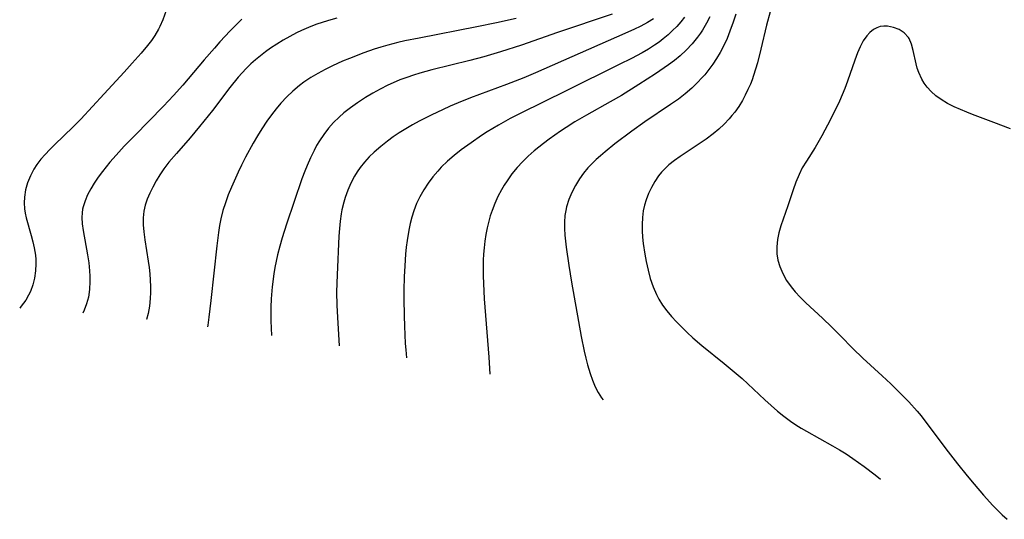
# Model space of a CAD drawing. Header units: metres. Extents: x 1073367 to 1082519, y 1569854 to 1574957.
# Tile 272 of 656: x 1076106 to 1076327, y 1572344 to 1572456. Entities that reach past the tile are written whole.
import ezdxf

# ---------------------------------------------------------------- set-up
doc = ezdxf.new("R2010")
doc.units = ezdxf.units.M
doc.layers.add('CGG_CurvaNivelLidar_v1', color=253, linetype='Continuous', lineweight=30)

msp = doc.modelspace()

# ---------------------------------------------------------------- linework, layer by layer
at = {"layer": 'CGG_CurvaNivelLidar_v1'}
for p, q in [((1076139.2424, 1572459.2779, 69.5), (1076138.085, 1572456.1559, 69.5)), ((1076138.085, 1572456.1559, 69.5), (1076137.4168, 1572454.6161, 69.5)), ((1076155.8019, 1572456.2754, 70), (1076154.4723, 1572454.9889, 70)), ((1076175.7363, 1572456.1633, 70.5), (1076174.0602, 1572455.6428, 70.5)), ((1076177.1289, 1572456.552, 70.5), (1076175.7363, 1572456.1633, 70.5)), ((1076217.323, 1572456.4435, 71), (1076212.9099, 1572455.4421, 71)), ((1076238.8406, 1572457.4261, 71.5), (1076226.6364, 1572453.2985, 71.5)), ((1076248.1231, 1572456.4066, 72), (1076246.7464, 1572455.5364, 72)), ((1076255.067, 1572456.7625, 72.5), (1076254.2477, 1572455.7011, 72.5)), ((1076260.7351, 1572456.814, 73), (1076260.0309, 1572455.433, 73)), ((1076266.5663, 1572457.4343, 73.5), (1076266.0159, 1572455.6566, 73.5)), ((1076274.2676, 1572457.9293, 74), (1076273.4537, 1572454.9845, 74)), ((1076137.1471, 1572454.0835, 69.5), (1076136.3044, 1572452.659, 69.5)), ((1076137.4168, 1572454.6161, 69.5), (1076137.1471, 1572454.0835, 69.5)), ((1076153.1807, 1572453.6567, 70), (1076150.8783, 1572451.1796, 70)), ((1076154.4723, 1572454.9889, 70), (1076153.1807, 1572453.6567, 70)), ((1076169.1585, 1572453.7524, 70.5), (1076168.0488, 1572453.2223, 70.5)), ((1076170.7662, 1572454.4431, 70.5), (1076169.1585, 1572453.7524, 70.5)), ((1076172.4021, 1572455.0705, 70.5), (1076170.7662, 1572454.4431, 70.5)), ((1076174.0602, 1572455.6428, 70.5), (1076172.4021, 1572455.0705, 70.5)), ((1076208.5335, 1572454.5515, 71), (1076195.6136, 1572452.0703, 71)), ((1076212.9099, 1572455.4421, 71), (1076208.5335, 1572454.5515, 71)), ((1076243.7259, 1572453.9803, 72), (1076239.8036, 1572452.2241, 72)), ((1076245.2637, 1572454.731, 72), (1076243.7259, 1572453.9803, 72)), ((1076246.7464, 1572455.5364, 72), (1076245.2637, 1572454.731, 72)), ((1076252.4144, 1572453.719, 72.5), (1076251.3967, 1572452.7752, 72.5)), ((1076253.36, 1572454.6878, 72.5), (1076252.4144, 1572453.719, 72.5)), ((1076254.2477, 1572455.7011, 72.5), (1076253.36, 1572454.6878, 72.5)), ((1076259.0817, 1572453.8022, 73), (1076258.6615, 1572453.1571, 73)), ((1076260.0309, 1572455.433, 73), (1076259.0817, 1572453.8022, 73)), ((1076265.2829, 1572453.6058, 73.5), (1076264.6161, 1572451.9747, 73.5)), ((1076266.0159, 1572455.6566, 73.5), (1076265.2829, 1572453.6058, 73.5)), ((1076273.4537, 1572454.9845, 74), (1076272.1993, 1572449.5776, 74)), ((1076297.4523, 1572453.9699, 74.5), (1076296.6617, 1572453.3416, 74.5)), ((1076298.2039, 1572454.3795, 74.5), (1076297.4523, 1572453.9699, 74.5)), ((1076298.9944, 1572454.6417, 74.5), (1076298.2039, 1572454.3795, 74.5)), ((1076299.81, 1572454.7503, 74.5), (1076298.9944, 1572454.6417, 74.5)), ((1076300.6396, 1572454.7265, 74.5), (1076299.81, 1572454.7503, 74.5)), ((1076301.9742, 1572454.4615, 74.5), (1076300.6396, 1572454.7265, 74.5)), ((1076303.2449, 1572453.9494, 74.5), (1076301.9742, 1572454.4615, 74.5)), ((1076304.377, 1572453.2021, 74.5), (1076303.2449, 1572453.9494, 74.5)), ((1076135.5211, 1572451.5277, 69.5), (1076134.6751, 1572450.4207, 69.5)), ((1076136.3044, 1572452.659, 69.5), (1076135.5211, 1572451.5277, 69.5)), ((1076165.1004, 1572451.5975, 70.5), (1076163.6701, 1572450.7086, 70.5)), ((1076166.5593, 1572452.4382, 70.5), (1076165.1004, 1572451.5975, 70.5)), ((1076168.0488, 1572453.2223, 70.5), (1076166.5593, 1572452.4382, 70.5)), ((1076192.3948, 1572451.4019, 71), (1076190.7944, 1572451.0352, 71)), ((1076195.6136, 1572452.0703, 71), (1076192.3948, 1572451.4019, 71)), ((1076226.6364, 1572453.2985, 71.5), (1076218.4993, 1572450.4744, 71.5)), ((1076239.8036, 1572452.2241, 72), (1076221.6563, 1572444.2652, 72)), ((1076250.3279, 1572451.8806, 72.5), (1076249.3687, 1572451.1546, 72.5)), ((1076251.3967, 1572452.7752, 72.5), (1076250.3279, 1572451.8806, 72.5)), ((1076258.001, 1572452.2289, 73), (1076256.7974, 1572450.7446, 73)), ((1076258.6615, 1572453.1571, 73), (1076258.001, 1572452.2289, 73)), ((1076264.6161, 1572451.9747, 73.5), (1076263.8818, 1572450.3788, 73.5)), ((1076295.1695, 1572451.4155, 74.5), (1076294.4906, 1572450.1174, 74.5)), ((1076295.9463, 1572452.561, 74.5), (1076295.1695, 1572451.4155, 74.5)), ((1076296.6617, 1572453.3416, 74.5), (1076295.9463, 1572452.561, 74.5)), ((1076305.2871, 1572452.2103, 74.5), (1076304.377, 1572453.2021, 74.5)), ((1076305.4556, 1572451.9448, 74.5), (1076305.2871, 1572452.2103, 74.5)), ((1076306.0045, 1572450.7037, 74.5), (1076305.4556, 1572451.9448, 74.5)), ((1076134.6751, 1572450.4207, 69.5), (1076133.2108, 1572448.6566, 69.5)), ((1076149.6529, 1572449.81, 70), (1076147.3265, 1572447.1396, 70)), ((1076150.8783, 1572451.1796, 70), (1076149.6529, 1572449.81, 70)), ((1076162.2688, 1572449.7765, 70.5), (1076161.1006, 1572448.9489, 70.5)), ((1076163.6701, 1572450.7086, 70.5), (1076162.2688, 1572449.7765, 70.5)), ((1076185.4981, 1572449.5372, 71), (1076183.1646, 1572448.7358, 71)), ((1076187.0022, 1572450.0102, 71), (1076185.4981, 1572449.5372, 71)), ((1076188.5167, 1572450.4492, 71), (1076187.0022, 1572450.0102, 71)), ((1076190.7944, 1572451.0352, 71), (1076188.5167, 1572450.4492, 71)), ((1076218.4993, 1572450.4744, 71.5), (1076213.8247, 1572448.9665, 71.5)), ((1076246.9883, 1572449.5921, 72.5), (1076245.561, 1572448.7656, 72.5)), ((1076248.3757, 1572450.4667, 72.5), (1076246.9883, 1572449.5921, 72.5)), ((1076249.3687, 1572451.1546, 72.5), (1076248.3757, 1572450.4667, 72.5)), ((1076255.4876, 1572449.3464, 73), (1076254.081, 1572448.0362, 73)), ((1076256.7974, 1572450.7446, 73), (1076255.4876, 1572449.3464, 73)), ((1076263.8818, 1572450.3788, 73.5), (1076263.072, 1572448.8257, 73.5)), ((1076272.1993, 1572449.5776, 74), (1076271.4179, 1572446.5007, 74)), ((1076294.4906, 1572450.1174, 74.5), (1076293.8821, 1572448.7082, 74.5)), ((1076306.382, 1572449.3026, 74.5), (1076306.0045, 1572450.7037, 74.5)), ((1076307.0207, 1572446.2542, 74.5), (1076306.382, 1572449.3026, 74.5)), ((1076133.2108, 1572448.6566, 69.5), (1076131.2261, 1572446.401, 69.5)), ((1076147.3265, 1572447.1396, 70), (1076142.5483, 1572441.4547, 70)), ((1076158.8564, 1572447.1805, 70.5), (1076157.8072, 1572446.2387, 70.5)), ((1076159.9608, 1572448.0859, 70.5), (1076158.8564, 1572447.1805, 70.5)), ((1076161.1006, 1572448.9489, 70.5), (1076159.9608, 1572448.0859, 70.5)), ((1076179.9689, 1572447.5031, 71), (1076178.3913, 1572446.8415, 71)), ((1076183.1646, 1572448.7358, 71), (1076179.9689, 1572447.5031, 71)), ((1076206.9377, 1572447.0335, 71.5), (1076198.4526, 1572444.9435, 71.5)), ((1076210.0524, 1572447.862, 71.5), (1076206.9377, 1572447.0335, 71.5)), ((1076213.8247, 1572448.9665, 71.5), (1076210.0524, 1572447.862, 71.5)), ((1076243.1748, 1572447.4809, 72.5), (1076240.4473, 1572446.0939, 72.5)), ((1076245.561, 1572448.7656, 72.5), (1076243.1748, 1572447.4809, 72.5)), ((1076252.8284, 1572447.0049, 73), (1076251.5258, 1572446.0239, 73)), ((1076254.081, 1572448.0362, 73), (1076252.8284, 1572447.0049, 73)), ((1076262.2542, 1572447.4463, 73.5), (1076261.4267, 1572446.1947, 73.5)), ((1076263.072, 1572448.8257, 73.5), (1076262.2542, 1572447.4463, 73.5)), ((1076293.286, 1572447.124, 74.5), (1076291.6645, 1572442.3772, 74.5)), ((1076293.8821, 1572448.7082, 74.5), (1076293.286, 1572447.124, 74.5)), ((1076131.2261, 1572446.401, 69.5), (1076129.4045, 1572444.4025, 69.5)), ((1076156.7992, 1572445.2515, 70.5), (1076155.8892, 1572444.2856, 70.5)), ((1076157.8072, 1572446.2387, 70.5), (1076156.7992, 1572445.2515, 70.5)), ((1076174.462, 1572445.0041, 71), (1076172.8455, 1572444.1323, 71)), ((1076176.1145, 1572445.8182, 71), (1076174.462, 1572445.0041, 71)), ((1076178.3913, 1572446.8415, 71), (1076176.1145, 1572445.8182, 71)), ((1076198.4526, 1572444.9435, 71.5), (1076195.7528, 1572444.1921, 71.5)), ((1076240.4473, 1572446.0939, 72.5), (1076228.524, 1572440.2369, 72.5)), ((1076251.5258, 1572446.0239, 73), (1076248.6, 1572444.0067, 73)), ((1076260.5438, 1572444.9821, 73.5), (1076259.6071, 1572443.8112, 73.5)), ((1076261.4267, 1572446.1947, 73.5), (1076260.5438, 1572444.9821, 73.5)), ((1076271.0161, 1572445.0751, 74), (1076270.5764, 1572443.6671, 74)), ((1076271.4179, 1572446.5007, 74), (1076271.0161, 1572445.0751, 74)), ((1076307.2883, 1572445.2655, 74.5), (1076307.0207, 1572446.2542, 74.5)), ((1076307.6196, 1572444.2899, 74.5), (1076307.2883, 1572445.2655, 74.5)), ((1076129.4045, 1572444.4025, 69.5), (1076124.9064, 1572439.5719, 69.5)), ((1076155.013, 1572443.2862, 70.5), (1076153.1249, 1572440.9256, 70.5)), ((1076155.8892, 1572444.2856, 70.5), (1076155.013, 1572443.2862, 70.5)), ((1076171.275, 1572443.1915, 71), (1076169.7222, 1572442.1376, 71)), ((1076172.8455, 1572444.1323, 71), (1076171.275, 1572443.1915, 71)), ((1076191.2619, 1572442.6533, 71.5), (1076189.7428, 1572442.0175, 71.5)), ((1076192.8048, 1572443.2343, 71.5), (1076191.2619, 1572442.6533, 71.5)), ((1076194.2714, 1572443.7324, 71.5), (1076192.8048, 1572443.2343, 71.5)), ((1076195.7528, 1572444.1921, 71.5), (1076194.2714, 1572443.7324, 71.5)), ((1076219.0268, 1572443.1411, 72), (1076215.1887, 1572441.6354, 72)), ((1076221.6563, 1572444.2652, 72), (1076219.0268, 1572443.1411, 72)), ((1076248.6, 1572444.0067, 73), (1076244.875, 1572441.599, 73)), ((1076258.929, 1572443.031, 73.5), (1076258.0856, 1572442.1366, 73.5)), ((1076259.6071, 1572443.8112, 73.5), (1076258.929, 1572443.031, 73.5)), ((1076270.2358, 1572442.6948, 74), (1076269.8645, 1572441.7365, 74)), ((1076270.5764, 1572443.6671, 74), (1076270.2358, 1572442.6948, 74)), ((1076308.3067, 1572442.8014, 74.5), (1076307.6196, 1572444.2899, 74.5)), ((1076308.8568, 1572441.9114, 74.5), (1076308.3067, 1572442.8014, 74.5)), ((1076142.5483, 1572441.4547, 70), (1076140.4847, 1572439.1407, 70)), ((1076153.1249, 1572440.9256, 70.5), (1076149.2116, 1572435.832, 70.5)), ((1076168.7263, 1572441.3805, 71), (1076167.2733, 1572440.1521, 71)), ((1076169.7222, 1572442.1376, 71), (1076168.7263, 1572441.3805, 71)), ((1076186.8444, 1572440.6041, 71.5), (1076185.1798, 1572439.6784, 71.5)), ((1076188.5439, 1572441.4655, 71.5), (1076186.8444, 1572440.6041, 71.5)), ((1076189.7428, 1572442.0175, 71.5), (1076188.5439, 1572441.4655, 71.5)), ((1076215.1887, 1572441.6354, 72), (1076207.0674, 1572438.6061, 72)), ((1076244.875, 1572441.599, 73), (1076240.9263, 1572439.1803, 73)), ((1076256.7002, 1572440.8133, 73.5), (1076255.2394, 1572439.5616, 73.5)), ((1076258.0856, 1572442.1366, 73.5), (1076256.7002, 1572440.8133, 73.5)), ((1076269.321, 1572440.4877, 74), (1076268.7231, 1572439.2676, 74)), ((1076269.8645, 1572441.7365, 74), (1076269.321, 1572440.4877, 74)), ((1076291.0675, 1572440.7632, 74.5), (1076290.4661, 1572439.3059, 74.5)), ((1076291.6645, 1572442.3772, 74.5), (1076291.0675, 1572440.7632, 74.5)), ((1076309.4881, 1572441.0675, 74.5), (1076308.8568, 1572441.9114, 74.5)), ((1076310.4242, 1572440.0303, 74.5), (1076309.4881, 1572441.0675, 74.5)), ((1076124.9064, 1572439.5719, 69.5), (1076119.7192, 1572433.8752, 69.5)), ((1076140.4847, 1572439.1407, 70), (1076138.2129, 1572436.7512, 70)), ((1076165.8911, 1572438.8414, 71), (1076164.5807, 1572437.4552, 71)), ((1076167.2733, 1572440.1521, 71), (1076165.8911, 1572438.8414, 71)), ((1076183.5492, 1572438.6978, 71.5), (1076181.7575, 1572437.5322, 71.5)), ((1076185.1798, 1572439.6784, 71.5), (1076183.5492, 1572438.6978, 71.5)), ((1076207.0674, 1572438.6061, 72), (1076204.3274, 1572437.5147, 72)), ((1076228.524, 1572440.2369, 72.5), (1076218.3947, 1572435.212, 72.5)), ((1076240.9263, 1572439.1803, 73), (1076238.4282, 1572437.7402, 73)), ((1076253.7152, 1572438.3745, 73.5), (1076251.9635, 1572437.124, 73.5)), ((1076255.2394, 1572439.5616, 73.5), (1076253.7152, 1572438.3745, 73.5)), ((1076268.7231, 1572439.2676, 74), (1076268.0736, 1572438.0781, 74)), ((1076290.4661, 1572439.3059, 74.5), (1076289.8194, 1572437.864, 74.5)), ((1076311.4687, 1572439.0806, 74.5), (1076310.4242, 1572440.0303, 74.5)), ((1076312.6129, 1572438.2297, 74.5), (1076311.4687, 1572439.0806, 74.5)), ((1076314.0341, 1572437.383, 74.5), (1076312.6129, 1572438.2297, 74.5)), ((1076138.2129, 1572436.7512, 70), (1076131.7181, 1572430.1429, 70)), ((1076163.4796, 1572436.1617, 71), (1076162.4342, 1572434.8179, 71)), ((1076164.5807, 1572437.4552, 71), (1076163.4796, 1572436.1617, 71)), ((1076180.1903, 1572436.4201, 71.5), (1076178.6849, 1572435.2401, 71.5)), ((1076181.7575, 1572437.5322, 71.5), (1076180.1903, 1572436.4201, 71.5)), ((1076200.8119, 1572435.9799, 72), (1076198.4019, 1572434.8486, 72)), ((1076202.5631, 1572436.7626, 72), (1076200.8119, 1572435.9799, 72)), ((1076204.3274, 1572437.5147, 72), (1076202.5631, 1572436.7626, 72)), ((1076238.4282, 1572437.7402, 73), (1076233.0892, 1572434.7701, 73)), ((1076251.9635, 1572437.124, 73.5), (1076246.2063, 1572433.2553, 73.5)), ((1076267.2454, 1572436.7268, 74), (1076266.3359, 1572435.4326, 74)), ((1076268.0736, 1572438.0781, 74), (1076267.2454, 1572436.7268, 74)), ((1076289.8194, 1572437.864, 74.5), (1076287.8458, 1572433.8129, 74.5)), ((1076315.5443, 1572436.6304, 74.5), (1076314.0341, 1572437.383, 74.5)), ((1076318.3895, 1572435.3952, 74.5), (1076315.5443, 1572436.6304, 74.5)), ((1076119.7192, 1572433.8752, 69.5), (1076117.974, 1572432.1007, 69.5)), ((1076149.2116, 1572435.832, 70.5), (1076146.3096, 1572432.1898, 70.5)), ((1076162.4342, 1572434.8179, 71), (1076161.4417, 1572433.4302, 71)), ((1076177.6419, 1572434.331, 71.5), (1076176.3954, 1572433.104, 71.5)), ((1076178.6849, 1572435.2401, 71.5), (1076177.6419, 1572434.331, 71.5)), ((1076198.4019, 1572434.8486, 72), (1076195.5969, 1572433.4191, 72)), ((1076215.9488, 1572433.9675, 72.5), (1076213.35, 1572432.5387, 72.5)), ((1076218.3947, 1572435.212, 72.5), (1076215.9488, 1572433.9675, 72.5)), ((1076233.0892, 1572434.7701, 73), (1076230.4505, 1572433.2318, 73)), ((1076265.0943, 1572433.9325, 74), (1076263.9602, 1572432.7441, 74)), ((1076265.7312, 1572434.6702, 74), (1076265.0943, 1572433.9325, 74)), ((1076266.3359, 1572435.4326, 74), (1076265.7312, 1572434.6702, 74)), ((1076287.8458, 1572433.8129, 74.5), (1076285.9029, 1572430.1434, 74.5)), ((1076319.6459, 1572434.8971, 74.5), (1076318.3895, 1572435.3952, 74.5)), ((1076324.4752, 1572433.1301, 74.5), (1076319.6459, 1572434.8971, 74.5)), ((1076117.974, 1572432.1007, 69.5), (1076113.7814, 1572428.0917, 69.5)), ((1076146.3096, 1572432.1898, 70.5), (1076144.1908, 1572429.6329, 70.5)), ((1076160.3085, 1572431.7018, 71), (1076159.3145, 1572430.0776, 71)), ((1076161.4417, 1572433.4302, 71), (1076160.3085, 1572431.7018, 71)), ((1076175.2492, 1572431.8018, 71.5), (1076174.1916, 1572430.4251, 71.5)), ((1076176.3954, 1572433.104, 71.5), (1076175.2492, 1572431.8018, 71.5)), ((1076192.5692, 1572431.6869, 72), (1076191.0969, 1572430.7607, 72)), ((1076194.0705, 1572432.5724, 72), (1076192.5692, 1572431.6869, 72)), ((1076195.5969, 1572433.4191, 72), (1076194.0705, 1572432.5724, 72)), ((1076213.35, 1572432.5387, 72.5), (1076210.8478, 1572431.0195, 72.5)), ((1076228.5229, 1572432.0134, 73), (1076227.2365, 1572431.1513, 73)), ((1076230.4505, 1572433.2318, 73), (1076228.5229, 1572432.0134, 73)), ((1076246.2063, 1572433.2553, 73.5), (1076243.248, 1572431.1615, 73.5)), ((1076262.7549, 1572431.6188, 74), (1076261.4843, 1572430.5586, 74)), ((1076263.9602, 1572432.7441, 74), (1076262.7549, 1572431.6188, 74)), ((1076328.1994, 1572431.7181, 74.5), (1076324.4752, 1572433.1301, 74.5)), ((1076131.7181, 1572430.1429, 70), (1076129.4526, 1572427.7736, 70)), ((1076144.1908, 1572429.6329, 70.5), (1076141.1681, 1572426.1776, 70.5)), ((1076159.3145, 1572430.0776, 71), (1076158.3556, 1572428.4288, 71)), ((1076174.1916, 1572430.4251, 71.5), (1076173.2224, 1572428.981, 71.5)), ((1076189.7688, 1572429.8662, 72), (1076188.475, 1572428.9313, 72)), ((1076191.0969, 1572430.7607, 72), (1076189.7688, 1572429.8662, 72)), ((1076209.5889, 1572430.2019, 72.5), (1076207.21, 1572428.5706, 72.5)), ((1076210.8478, 1572431.0195, 72.5), (1076209.5889, 1572430.2019, 72.5)), ((1076224.7188, 1572429.3552, 73), (1076223.4891, 1572428.4236, 73)), ((1076227.2365, 1572431.1513, 73), (1076224.7188, 1572429.3552, 73)), ((1076243.248, 1572431.1615, 73.5), (1076239.4701, 1572428.3047, 73.5)), ((1076259.9159, 1572429.3937, 74), (1076254.1449, 1572425.5067, 74)), ((1076261.4843, 1572430.5586, 74), (1076259.9159, 1572429.3937, 74)), ((1076285.9029, 1572430.1434, 74.5), (1076284.3671, 1572427.5265, 74.5)), ((1076113.7814, 1572428.0917, 69.5), (1076112.7218, 1572427.0317, 69.5)), ((1076129.4526, 1572427.7736, 70), (1076127.6124, 1572425.782, 70)), ((1076158.3556, 1572428.4288, 71), (1076156.6545, 1572425.3208, 71)), ((1076172.5874, 1572427.9142, 71.5), (1076171.9924, 1572426.8207, 71.5)), ((1076173.2224, 1572428.981, 71.5), (1076172.5874, 1572427.9142, 71.5)), ((1076186.945, 1572427.7259, 72), (1076185.4877, 1572426.4511, 72)), ((1076188.475, 1572428.9313, 72), (1076186.945, 1572427.7259, 72)), ((1076207.21, 1572428.5706, 72.5), (1076204.984, 1572426.9361, 72.5)), ((1076223.4891, 1572428.4236, 73), (1076221.3859, 1572426.728, 73)), ((1076239.4701, 1572428.3047, 73.5), (1076237.2751, 1572426.5325, 73.5)), ((1076284.3671, 1572427.5265, 74.5), (1076282.4088, 1572424.456, 74.5)), ((1076110.7476, 1572424.8428, 69.5), (1076109.869, 1572423.6965, 69.5)), ((1076111.7051, 1572425.9514, 69.5), (1076110.7476, 1572424.8428, 69.5)), ((1076112.7218, 1572427.0317, 69.5), (1076111.7051, 1572425.9514, 69.5)), ((1076127.6124, 1572425.782, 70), (1076126.2176, 1572424.187, 70)), ((1076141.1681, 1572426.1776, 70.5), (1076139.472, 1572424.1818, 70.5)), ((1076156.6545, 1572425.3208, 71), (1076155.7333, 1572423.5293, 71)), ((1076171.1757, 1572425.1658, 71.5), (1076170.4304, 1572423.4702, 71.5)), ((1076171.9924, 1572426.8207, 71.5), (1076171.1757, 1572425.1658, 71.5)), ((1076184.3783, 1572425.3686, 72), (1076183.3378, 1572424.2314, 72)), ((1076185.4877, 1572426.4511, 72), (1076184.3783, 1572425.3686, 72)), ((1076203.4302, 1572425.7082, 72.5), (1076201.9366, 1572424.4236, 72.5)), ((1076204.984, 1572426.9361, 72.5), (1076203.4302, 1572425.7082, 72.5)), ((1076220.0244, 1572425.5358, 73), (1076218.7237, 1572424.2915, 73)), ((1076221.3859, 1572426.728, 73), (1076220.0244, 1572425.5358, 73)), ((1076236.2422, 1572425.6519, 73.5), (1076235.2595, 1572424.7685, 73.5)), ((1076237.2751, 1572426.5325, 73.5), (1076236.2422, 1572425.6519, 73.5)), ((1076254.1449, 1572425.5067, 74), (1076252.8405, 1572424.5644, 74)), ((1076109.179, 1572422.646, 69.5), (1076108.3869, 1572421.1466, 69.5)), ((1076109.869, 1572423.6965, 69.5), (1076109.179, 1572422.646, 69.5)), ((1076126.2176, 1572424.187, 70), (1076124.5453, 1572422.1015, 70)), ((1076138.311, 1572422.6663, 70.5), (1076137.4108, 1572421.3477, 70.5)), ((1076139.472, 1572424.1818, 70.5), (1076138.311, 1572422.6663, 70.5)), ((1076155.7333, 1572423.5293, 71), (1076154.9605, 1572421.9327, 71)), ((1076170.4304, 1572423.4702, 71.5), (1076169.9276, 1572422.1992, 71.5)), ((1076182.3805, 1572423.0329, 72), (1076181.7063, 1572422.0593, 72)), ((1076183.3378, 1572424.2314, 72), (1076182.3805, 1572423.0329, 72)), ((1076200.527, 1572423.0625, 72.5), (1076199.7339, 1572422.202, 72.5)), ((1076201.9366, 1572424.4236, 72.5), (1076200.527, 1572423.0625, 72.5)), ((1076217.5302, 1572423.009, 73), (1076216.3656, 1572421.559, 73)), ((1076218.7237, 1572424.2915, 73), (1076217.5302, 1572423.009, 73)), ((1076233.4244, 1572422.9057, 73.5), (1076232.4347, 1572421.7001, 73.5)), ((1076234.316, 1572423.8565, 73.5), (1076233.4244, 1572422.9057, 73.5)), ((1076235.2595, 1572424.7685, 73.5), (1076234.316, 1572423.8565, 73.5)), ((1076251.6001, 1572423.5704, 74), (1076250.4526, 1572422.4988, 74)), ((1076252.8405, 1572424.5644, 74), (1076251.6001, 1572423.5704, 74)), ((1076281.5012, 1572422.8971, 74.5), (1076280.7936, 1572421.4655, 74.5)), ((1076282.4088, 1572424.456, 74.5), (1076281.5012, 1572422.8971, 74.5)), ((1076108.3869, 1572421.1466, 69.5), (1076107.7622, 1572419.5846, 69.5)), ((1076123.5907, 1572420.7972, 70), (1076122.7001, 1572419.4753, 70)), ((1076124.5453, 1572422.1015, 70), (1076123.5907, 1572420.7972, 70)), ((1076137.4108, 1572421.3477, 70.5), (1076136.5806, 1572419.998, 70.5)), ((1076154.9605, 1572421.9327, 71), (1076153.4596, 1572418.5593, 71)), ((1076169.2846, 1572420.4295, 71.5), (1076165.8475, 1572410.2906, 71.5)), ((1076169.9276, 1572422.1992, 71.5), (1076169.2846, 1572420.4295, 71.5)), ((1076181.0879, 1572421.049, 72), (1076180.2737, 1572419.5078, 72)), ((1076181.7063, 1572422.0593, 72), (1076181.0879, 1572421.049, 72)), ((1076198.6722, 1572420.9238, 72.5), (1076197.6118, 1572419.4851, 72.5)), ((1076199.7339, 1572422.202, 72.5), (1076198.6722, 1572420.9238, 72.5)), ((1076216.3656, 1572421.559, 73), (1076215.2993, 1572420.034, 73)), ((1076231.5326, 1572420.4354, 73.5), (1076230.6136, 1572418.9451, 73.5)), ((1076232.4347, 1572421.7001, 73.5), (1076231.5326, 1572420.4354, 73.5)), ((1076249.248, 1572421.0983, 74), (1076248.3936, 1572419.8538, 74)), ((1076249.9293, 1572421.9326, 74), (1076249.248, 1572421.0983, 74)), ((1076250.4526, 1572422.4988, 74), (1076249.9293, 1572421.9326, 74)), ((1076280.7936, 1572421.4655, 74.5), (1076280.0744, 1572419.7288, 74.5)), ((1076107.7622, 1572419.5846, 69.5), (1076107.3101, 1572417.9773, 69.5)), ((1076122.7001, 1572419.4753, 70), (1076121.9114, 1572418.1775, 70)), ((1076135.8221, 1572418.6243, 70.5), (1076135.1418, 1572417.232, 70.5)), ((1076136.5806, 1572419.998, 70.5), (1076135.8221, 1572418.6243, 70.5)), ((1076153.4596, 1572418.5593, 71), (1076152.7599, 1572416.8384, 71)), ((1076180.2737, 1572419.5078, 72), (1076179.5668, 1572417.91, 72)), ((1076197.6118, 1572419.4851, 72.5), (1076196.6376, 1572417.9895, 72.5)), ((1076214.6555, 1572419.0126, 73), (1076214.0474, 1572417.969, 73)), ((1076215.2993, 1572420.034, 73), (1076214.6555, 1572419.0126, 73)), ((1076230.6136, 1572418.9451, 73.5), (1076229.8099, 1572417.4012, 73.5)), ((1076247.6497, 1572418.5377, 74), (1076247.0103, 1572417.1642, 74)), ((1076248.3936, 1572419.8538, 74), (1076247.6497, 1572418.5377, 74)), ((1076280.0744, 1572419.7288, 74.5), (1076279.4359, 1572417.9536, 74.5)), ((1076107.0489, 1572416.3387, 69.5), (1076106.9939, 1572415.0423, 69.5)), ((1076107.3101, 1572417.9773, 69.5), (1076107.0489, 1572416.3387, 69.5)), ((1076121.2164, 1572416.8613, 70), (1076120.641, 1572415.5233, 70)), ((1076121.9114, 1572418.1775, 70), (1076121.2164, 1572416.8613, 70)), ((1076135.1418, 1572417.232, 70.5), (1076134.5885, 1572415.9143, 70.5)), ((1076152.7599, 1572416.8384, 71), (1076152.1182, 1572415.1025, 71)), ((1076178.9694, 1572416.2636, 72), (1076178.6478, 1572415.1859, 72)), ((1076179.5668, 1572417.91, 72), (1076178.9694, 1572416.2636, 72)), ((1076195.7573, 1572416.4402, 72.5), (1076195.0104, 1572414.8977, 72.5)), ((1076196.6376, 1572417.9895, 72.5), (1076195.7573, 1572416.4402, 72.5)), ((1076213.2512, 1572416.4622, 73), (1076212.5348, 1572414.9171, 73)), ((1076214.0474, 1572417.969, 73), (1076213.2512, 1572416.4622, 73)), ((1076229.8099, 1572417.4012, 73.5), (1076229.1386, 1572415.8083, 73.5)), ((1076247.0103, 1572417.1642, 74), (1076246.4759, 1572415.7439, 74)), ((1076279.4359, 1572417.9536, 74.5), (1076278.2388, 1572414.3684, 74.5)), ((1076106.9939, 1572415.0423, 69.5), (1076107.0737, 1572413.7438, 69.5)), ((1076120.2187, 1572414.1583, 70), (1076120.1034, 1572413.6136, 70)), ((1076120.641, 1572415.5233, 70), (1076120.2187, 1572414.1583, 70)), ((1076134.1412, 1572414.5781, 70.5), (1076133.8326, 1572413.2165, 70.5)), ((1076134.5885, 1572415.9143, 70.5), (1076134.1412, 1572414.5781, 70.5)), ((1076152.1182, 1572415.1025, 71), (1076151.5595, 1572413.3439, 71)), ((1076178.6478, 1572415.1859, 72), (1076178.245, 1572413.4929, 72)), ((1076195.0104, 1572414.8977, 72.5), (1076194.3749, 1572413.3066, 72.5)), ((1076212.5348, 1572414.9171, 73), (1076211.9125, 1572413.3328, 73)), ((1076228.6245, 1572414.1635, 73.5), (1076228.4357, 1572413.32, 73.5)), ((1076229.1386, 1572415.8083, 73.5), (1076228.6245, 1572414.1635, 73.5)), ((1076246.1174, 1572414.5339, 74), (1076245.8468, 1572413.2992, 74)), ((1076246.4759, 1572415.7439, 74), (1076246.1174, 1572414.5339, 74)), ((1076278.2388, 1572414.3684, 74.5), (1076276.6862, 1572409.8825, 74.5)), ((1076107.0737, 1572413.7438, 69.5), (1076107.2287, 1572412.7303, 69.5)), ((1076107.2287, 1572412.7303, 69.5), (1076107.4501, 1572411.7208, 69.5)), ((1076107.4501, 1572411.7208, 69.5), (1076108.5971, 1572407.7239, 69.5)), ((1076119.9964, 1572412.835, 70), (1076119.9494, 1572411.7975, 70)), ((1076119.9494, 1572411.7975, 70), (1076120.0231, 1572410.35, 70)), ((1076120.1034, 1572413.6136, 70), (1076119.9964, 1572412.835, 70)), ((1076133.8326, 1572413.2165, 70.5), (1076133.6818, 1572411.7005, 70.5)), ((1076133.6818, 1572411.7005, 70.5), (1076133.6899, 1572410.1536, 70.5)), ((1076151.5595, 1572413.3439, 71), (1076151.0848, 1572411.4507, 71)), ((1076178.0854, 1572412.6314, 72), (1076177.8521, 1572410.9763, 72)), ((1076178.245, 1572413.4929, 72), (1076178.0854, 1572412.6314, 72)), ((1076193.9176, 1572411.8723, 72.5), (1076193.5414, 1572410.408, 72.5)), ((1076194.3749, 1572413.3066, 72.5), (1076193.9176, 1572411.8723, 72.5)), ((1076211.527, 1572412.1539, 73), (1076211.1922, 1572410.9566, 73)), ((1076211.9125, 1572413.3328, 73), (1076211.527, 1572412.1539, 73)), ((1076228.2663, 1572412.2037, 73.5), (1076228.1634, 1572410.7486, 73.5)), ((1076228.4357, 1572413.32, 73.5), (1076228.2663, 1572412.2037, 73.5)), ((1076245.6465, 1572411.7663, 74), (1076245.5706, 1572410.2087, 74)), ((1076245.8468, 1572413.2992, 74), (1076245.6465, 1572411.7663, 74)), ((1076120.0231, 1572410.35, 70), (1076120.2121, 1572408.879, 70)), ((1076133.6899, 1572410.1536, 70.5), (1076133.8138, 1572408.5827, 70.5)), ((1076150.7951, 1572409.9522, 71), (1076150.5582, 1572408.4401, 71)), ((1076151.0848, 1572411.4507, 71), (1076150.7951, 1572409.9522, 71)), ((1076165.8475, 1572410.2906, 71.5), (1076164.8512, 1572407.2385, 71.5)), ((1076177.8521, 1572410.9763, 72), (1076177.6889, 1572409.3036, 72)), ((1076193.5414, 1572410.408, 72.5), (1076193.2323, 1572408.9203, 72.5)), ((1076210.8427, 1572409.4798, 73), (1076210.5503, 1572407.9859, 73)), ((1076211.1922, 1572410.9566, 73), (1076210.8427, 1572409.4798, 73)), ((1076228.1634, 1572410.7486, 73.5), (1076228.1635, 1572409.2732, 73.5)), ((1076245.5706, 1572410.2087, 74), (1076245.5919, 1572408.7839, 74)), ((1076276.6862, 1572409.8825, 74.5), (1076276.2459, 1572408.3514, 74.5)), ((1076108.5971, 1572407.7239, 69.5), (1076108.9562, 1572406.3504, 69.5)), ((1076120.2121, 1572408.879, 70), (1076121.214, 1572403.4172, 70)), ((1076133.8138, 1572408.5827, 70.5), (1076134.0543, 1572406.7427, 70.5)), ((1076150.5582, 1572408.4401, 71), (1076150.1727, 1572405.3887, 71)), ((1076164.8512, 1572407.2385, 71.5), (1076164.2958, 1572405.3442, 71.5)), ((1076177.5722, 1572407.6186, 72), (1076177.1668, 1572398.9426, 72)), ((1076177.6889, 1572409.3036, 72), (1076177.5722, 1572407.6186, 72)), ((1076193.2323, 1572408.9203, 72.5), (1076192.863, 1572406.6075, 72.5)), ((1076210.5503, 1572407.9859, 73), (1076210.3123, 1572406.4786, 73)), ((1076228.1635, 1572409.2732, 73.5), (1076228.2419, 1572407.7822, 73.5)), ((1076228.2419, 1572407.7822, 73.5), (1076228.512, 1572405.1282, 73.5)), ((1076245.5919, 1572408.7839, 74), (1076245.6819, 1572407.3505, 74)), ((1076245.6819, 1572407.3505, 74), (1076245.8272, 1572405.9125, 74)), ((1076276.2459, 1572408.3514, 74.5), (1076275.9235, 1572406.8173, 74.5)), ((1076108.9562, 1572406.3504, 69.5), (1076109.2575, 1572404.9658, 69.5)), ((1076109.2575, 1572404.9658, 69.5), (1076109.5009, 1572403.349, 69.5)), ((1076134.0543, 1572406.7427, 70.5), (1076134.8156, 1572402.0091, 70.5)), ((1076150.1727, 1572405.3887, 71), (1076148.8559, 1572393.1757, 71)), ((1076164.2958, 1572405.3442, 71.5), (1076163.8057, 1572403.4352, 71.5)), ((1076192.6782, 1572405.0981, 72.5), (1076192.5305, 1572403.58, 72.5)), ((1076192.863, 1572406.6075, 72.5), (1076192.6782, 1572405.0981, 72.5)), ((1076210.1292, 1572404.9604, 73), (1076210.012, 1572403.5541, 73)), ((1076210.3123, 1572406.4786, 73), (1076210.1292, 1572404.9604, 73)), ((1076228.512, 1572405.1282, 73.5), (1076229.1094, 1572401.0235, 73.5)), ((1076245.8272, 1572405.9125, 74), (1076246.1668, 1572403.546, 74)), ((1076275.9235, 1572406.8173, 74.5), (1076275.7614, 1572405.2009, 74.5)), ((1076275.7614, 1572405.2009, 74.5), (1076275.8065, 1572403.5934, 74.5)), ((1076109.5009, 1572403.349, 69.5), (1076109.5767, 1572402.3694, 69.5)), ((1076121.214, 1572403.4172, 70), (1076121.4799, 1572401.6017, 70)), ((1076163.8057, 1572403.4352, 71.5), (1076163.4932, 1572402.0081, 71.5)), ((1076192.5305, 1572403.58, 72.5), (1076192.3494, 1572400.9133, 72.5)), ((1076210.012, 1572403.5541, 73), (1076209.9472, 1572402.2242, 73)), ((1076246.1668, 1572403.546, 74), (1076246.4819, 1572401.8692, 74)), ((1076275.8065, 1572403.5934, 74.5), (1076276.0366, 1572402.1867, 74.5)), ((1076109.5968, 1572401.3905, 69.5), (1076109.5113, 1572399.7783, 69.5)), ((1076109.5767, 1572402.3694, 69.5), (1076109.5968, 1572401.3905, 69.5)), ((1076121.4799, 1572401.6017, 70), (1076121.6645, 1572399.784, 70)), ((1076134.8156, 1572402.0091, 70.5), (1076135.0143, 1572400.545, 70.5)), ((1076135.0143, 1572400.545, 70.5), (1076135.1631, 1572399.1317, 70.5)), ((1076163.2207, 1572400.5729, 71.5), (1076162.983, 1572399.1316, 71.5)), ((1076163.4932, 1572402.0081, 71.5), (1076163.2207, 1572400.5729, 71.5)), ((1076192.3494, 1572400.9133, 72.5), (1076192.2434, 1572398.4963, 72.5)), ((1076209.9472, 1572402.2242, 73), (1076209.9154, 1572400.4721, 73)), ((1076229.1094, 1572401.0235, 73.5), (1076229.7492, 1572397.2405, 73.5)), ((1076246.4819, 1572401.8692, 74), (1076246.9099, 1572399.9563, 74)), ((1076276.0366, 1572402.1867, 74.5), (1076276.4333, 1572400.8092, 74.5)), ((1076276.4333, 1572400.8092, 74.5), (1076277.1072, 1572399.2053, 74.5)), ((1076109.5113, 1572399.7783, 69.5), (1076109.283, 1572398.1906, 69.5)), ((1076121.6645, 1572399.784, 70), (1076121.7299, 1572398.6127, 70)), ((1076121.7299, 1572398.6127, 70), (1076121.7492, 1572397.4487, 70)), ((1076135.1631, 1572399.1317, 70.5), (1076135.2666, 1572397.7164, 70.5)), ((1076162.983, 1572399.1316, 71.5), (1076162.6054, 1572396.2103, 71.5)), ((1076177.1668, 1572398.9426, 72), (1076177.0731, 1572395.0908, 72)), ((1076192.2434, 1572398.4963, 72.5), (1076192.1714, 1572395.4865, 72.5)), ((1076209.9154, 1572400.4721, 73), (1076209.9308, 1572398.7148, 73)), ((1076209.9308, 1572398.7148, 73), (1076209.9835, 1572396.9543, 73)), ((1076246.9099, 1572399.9563, 74), (1076247.4171, 1572398.0748, 74)), ((1076277.1072, 1572399.2053, 74.5), (1076277.965, 1572397.6626, 74.5)), ((1076108.9107, 1572396.6429, 69.5), (1076108.3836, 1572395.1534, 69.5)), ((1076109.283, 1572398.1906, 69.5), (1076108.9107, 1572396.6429, 69.5)), ((1076121.7492, 1572397.4487, 70), (1076121.6726, 1572395.6478, 70)), ((1076135.2666, 1572397.7164, 70.5), (1076135.3221, 1572396.3022, 70.5)), ((1076135.3221, 1572396.3022, 70.5), (1076135.3239, 1572394.94, 70.5)), ((1076162.6054, 1572396.2103, 71.5), (1076162.3933, 1572393.4981, 71.5)), ((1076209.9835, 1572396.9543, 73), (1076210.1681, 1572393.5357, 73)), ((1076229.7492, 1572397.2405, 73.5), (1076231.925, 1572385.0957, 73.5)), ((1076247.4171, 1572398.0748, 74), (1076248.0269, 1572396.2414, 74)), ((1076248.0269, 1572396.2414, 74), (1076248.7739, 1572394.477, 74)), ((1076277.965, 1572397.6626, 74.5), (1076278.9834, 1572396.1907, 74.5)), ((1076278.9834, 1572396.1907, 74.5), (1076279.9127, 1572395.0567, 74.5)), ((1076108.0004, 1572394.3277, 69.5), (1076107.3601, 1572393.2278, 69.5)), ((1076108.3836, 1572395.1534, 69.5), (1076108.0004, 1572394.3277, 69.5)), ((1076121.6726, 1572395.6478, 70), (1076121.4151, 1572393.8872, 70)), ((1076135.3239, 1572394.94, 70.5), (1076135.2598, 1572393.5837, 70.5)), ((1076177.0731, 1572395.0908, 72), (1076177.1123, 1572392.0231, 72)), ((1076192.1714, 1572395.4865, 72.5), (1076192.1587, 1572393.5556, 72.5)), ((1076248.7739, 1572394.477, 74), (1076249.3355, 1572393.4115, 74)), ((1076279.9127, 1572395.0567, 74.5), (1076280.999, 1572393.8743, 74.5)), ((1076106.3467, 1572391.8544, 69.5), (1076105.9902, 1572391.4485, 69.5)), ((1076107.3601, 1572393.2278, 69.5), (1076106.3467, 1572391.8544, 69.5)), ((1076121.0097, 1572392.4166, 70), (1076120.4532, 1572390.9818, 70)), ((1076121.4151, 1572393.8872, 70), (1076121.0097, 1572392.4166, 70)), ((1076135.0694, 1572391.9064, 70.5), (1076134.7708, 1572390.2419, 70.5)), ((1076135.2598, 1572393.5837, 70.5), (1076135.0694, 1572391.9064, 70.5)), ((1076148.8559, 1572393.1757, 71), (1076148.4088, 1572389.3872, 71)), ((1076162.3933, 1572393.4981, 71.5), (1076162.3324, 1572391.658, 71.5)), ((1076177.1123, 1572392.0231, 72), (1076177.3073, 1572388.0961, 72)), ((1076192.1587, 1572393.5556, 72.5), (1076192.2021, 1572389.7108, 72.5)), ((1076210.1681, 1572393.5357, 73), (1076211.1779, 1572380.4226, 73)), ((1076249.3355, 1572393.4115, 74), (1076250.1828, 1572392.0758, 74)), ((1076250.1828, 1572392.0758, 74), (1076251.1326, 1572390.7979, 74)), ((1076280.999, 1572393.8743, 74.5), (1076282.2813, 1572392.6134, 74.5)), ((1076282.2813, 1572392.6134, 74.5), (1076286.0319, 1572389.1555, 74.5)), ((1076120.4532, 1572390.9818, 70), (1076120.1219, 1572390.2891, 70)), ((1076134.7708, 1572390.2419, 70.5), (1076134.4629, 1572388.9118, 70.5)), ((1076162.3324, 1572391.658, 71.5), (1076162.3382, 1572388.5712, 71.5)), ((1076192.2021, 1572389.7108, 72.5), (1076192.2708, 1572387.4064, 72.5)), ((1076251.1326, 1572390.7979, 74), (1076252.1616, 1572389.5661, 74)), ((1076252.1616, 1572389.5661, 74), (1076253.2518, 1572388.3714, 74)), ((1076134.4629, 1572388.9118, 70.5), (1076134.4477, 1572388.8572, 70.5)), ((1076148.1557, 1572387.6088, 71), (1076148.0943, 1572387.2444, 71)), ((1076148.4088, 1572389.3872, 71), (1076148.1557, 1572387.6088, 71)), ((1076162.3382, 1572388.5712, 71.5), (1076162.4247, 1572385.2991, 71.5)), ((1076177.3073, 1572388.0961, 72), (1076177.6187, 1572382.9473, 72)), ((1076192.2708, 1572387.4064, 72.5), (1076192.4742, 1572383.5252, 72.5)), ((1076253.2518, 1572388.3714, 74), (1076254.4535, 1572387.1441, 74)), ((1076286.0319, 1572389.1555, 74.5), (1076288.1414, 1572387.1339, 74.5)), ((1076231.925, 1572385.0957, 73.5), (1076232.5764, 1572381.7941, 73.5)), ((1076254.4535, 1572387.1441, 74), (1076255.6969, 1572385.9464, 74)), ((1076255.6969, 1572385.9464, 74), (1076256.9746, 1572384.7764, 74)), ((1076288.1414, 1572387.1339, 74.5), (1076290.0474, 1572385.2454, 74.5)), ((1076290.0474, 1572385.2454, 74.5), (1076292.8124, 1572382.403, 74.5)), ((1076192.4742, 1572383.5252, 72.5), (1076192.5912, 1572382.0422, 72.5)), ((1076256.9746, 1572384.7764, 74), (1076258.9957, 1572383.0332, 74)), ((1076258.9957, 1572383.0332, 74), (1076263.9623, 1572379.0367, 74)), ((1076192.5912, 1572382.0422, 72.5), (1076192.7657, 1572380.3043, 72.5)), ((1076232.5764, 1572381.7941, 73.5), (1076232.9294, 1572380.2223, 73.5)), ((1076292.8124, 1572382.403, 74.5), (1076295.0744, 1572380.1735, 74.5)), ((1076211.1779, 1572380.4226, 73), (1076211.4206, 1572376.6277, 73)), ((1076232.9294, 1572380.2223, 73.5), (1076233.3208, 1572378.6707, 73.5)), ((1076233.3208, 1572378.6707, 73.5), (1076233.896, 1572376.7389, 73.5)), ((1076263.9623, 1572379.0367, 74), (1076266.6723, 1572376.7917, 74)), ((1076295.0744, 1572380.1735, 74.5), (1076299.3811, 1572376.2666, 74.5)), ((1076233.896, 1572376.7389, 73.5), (1076234.4363, 1572375.2387, 73.5)), ((1076266.6723, 1572376.7917, 74), (1076267.9893, 1572375.6329, 74)), ((1076299.3811, 1572376.2666, 74.5), (1076301.3686, 1572374.4176, 74.5)), ((1076234.4363, 1572375.2387, 73.5), (1076235.0649, 1572373.7901, 73.5)), ((1076267.9893, 1572375.6329, 74), (1076273.0874, 1572370.8228, 74)), ((1076301.3686, 1572374.4176, 74.5), (1076303.3891, 1572372.4544, 74.5)), ((1076235.0649, 1572373.7901, 73.5), (1076235.7353, 1572372.5169, 73.5)), ((1076235.7353, 1572372.5169, 73.5), (1076236.4999, 1572371.3081, 73.5)), ((1076303.3891, 1572372.4544, 74.5), (1076305.3715, 1572370.4172, 74.5)), ((1076236.4999, 1572371.3081, 73.5), (1076236.8225, 1572370.8797, 73.5)), ((1076273.0874, 1572370.8228, 74), (1076274.5, 1572369.5474, 74)), ((1076305.3715, 1572370.4172, 74.5), (1076307.2386, 1572368.3191, 74.5)), ((1076274.5, 1572369.5474, 74), (1076275.9144, 1572368.3354, 74)), ((1076275.9144, 1572368.3354, 74), (1076277.3644, 1572367.1708, 74)), ((1076307.2386, 1572368.3191, 74.5), (1076308.1343, 1572367.2377, 74.5)), ((1076277.3644, 1572367.1708, 74), (1076278.857, 1572366.0657, 74)), ((1076278.857, 1572366.0657, 74), (1076280.0523, 1572365.2556, 74)), ((1076280.0523, 1572365.2556, 74), (1076281.2306, 1572364.5162, 74)), ((1076308.1343, 1572367.2377, 74.5), (1076309.898, 1572364.9574, 74.5)), ((1076281.2306, 1572364.5162, 74), (1076282.4302, 1572363.8094, 74)), ((1076282.4302, 1572363.8094, 74), (1076288.2989, 1572360.5522, 74)), ((1076309.898, 1572364.9574, 74.5), (1076314.2135, 1572359.169, 74.5)), ((1076288.2989, 1572360.5522, 74), (1076289.8255, 1572359.6428, 74)), ((1076289.8255, 1572359.6428, 74), (1076291.3311, 1572358.6973, 74)), ((1076291.3311, 1572358.6973, 74), (1076292.8135, 1572357.7147, 74)), ((1076314.2135, 1572359.169, 74.5), (1076316.3311, 1572356.4634, 74.5)), ((1076292.8135, 1572357.7147, 74), (1076295.3638, 1572355.8963, 74)), ((1076316.3311, 1572356.4634, 74.5), (1076318.4923, 1572353.7922, 74.5)), ((1076295.3638, 1572355.8963, 74), (1076297.857, 1572353.9935, 74)), ((1076297.857, 1572353.9935, 74), (1076299.0656, 1572353.0294, 74)), ((1076318.4923, 1572353.7922, 74.5), (1076320.0465, 1572351.9213, 74.5)), ((1076320.0465, 1572351.9213, 74.5), (1076322.1593, 1572349.4587, 74.5)), ((1076322.1593, 1572349.4587, 74.5), (1076324.2473, 1572347.151, 74.5)), ((1076324.2473, 1572347.151, 74.5), (1076325.2794, 1572346.0757, 74.5)), ((1076325.2794, 1572346.0757, 74.5), (1076326.3383, 1572345.0311, 74.5)), ((1076326.3383, 1572345.0311, 74.5), (1076327.4316, 1572344.026, 74.5))]:
    msp.add_line(p, q, dxfattribs=at)

doc.saveas('drawing.dxf')
